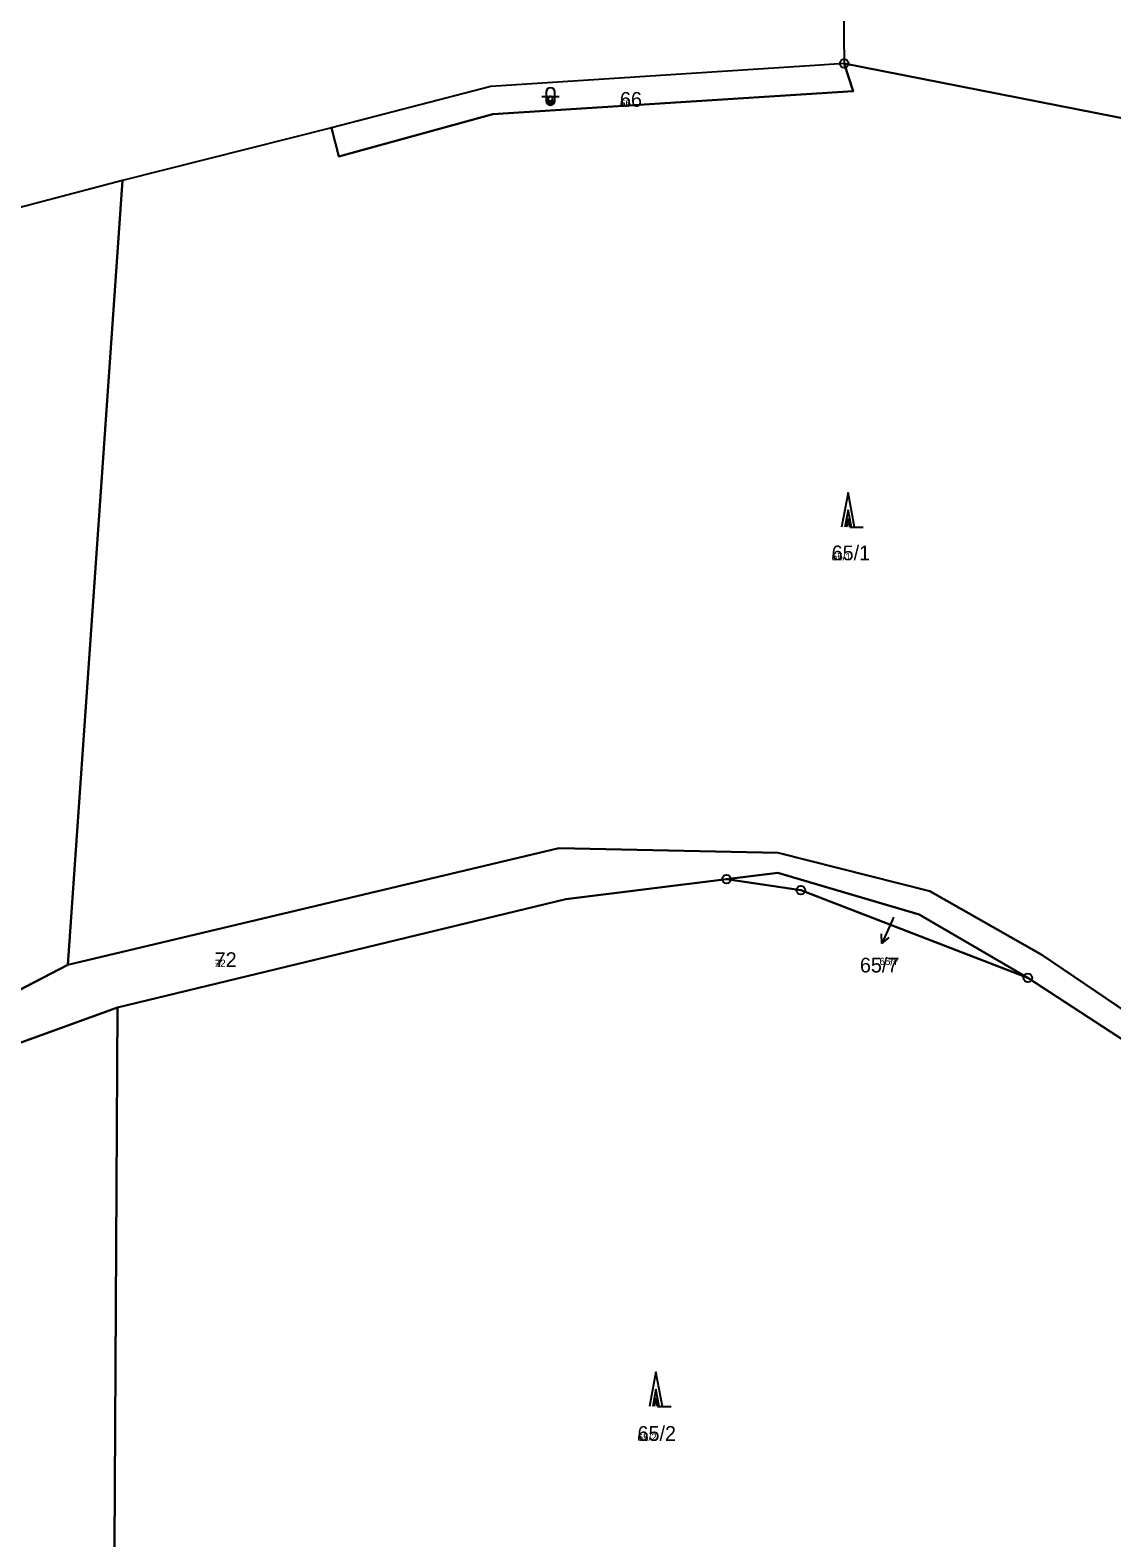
# Model space of a CAD drawing. Extents: x -759873 to -758487, y -975024 to -973516.
# Drawn here: x -759264.7 to -759140, y -973868.5 to -973694.6 of the extents above; entities that cross this region are included whole.
import ezdxf

# ---------------------------------------------------------------- set-up
doc = ezdxf.new("R2010")
doc.units = 0
for name, color, linetype in [('KAT_01_hranice KU', 7, 'Continuous'), ('KAT_02_hranice parcel', 7, 'Continuous'), ('KAT_03_1000_čísla parcelní', 7, 'Continuous'), ('KAT_03_250_čísla parcelní', 7, 'Continuous'), ('KAT_03_500_čísla parcelní', 7, 'Continuous'), ('KAT_05_1000_značky kultur', 7, 'Continuous'), ('KAT_05_250_značky kultur', 7, 'Continuous'), ('KAT_05_500_značky kultur', 7, 'Continuous'), ('KAT_11_značky bodu BP', 7, 'Continuous'), ('KAT_12_pomocná šipka', 7, 'Continuous'), ('KAT_14_plocha_pozemek', 7, 'Continuous')]:
    doc.layers.add(name, color=color, linetype=linetype)

msp = doc.modelspace()

# ---------------------------------------------------------------- linework, layer by layer
at = {"layer": 'KAT_01_hranice KU'}
msp.add_lwpolyline([(-759142.19, -973546.79), (-759155.16, -973574.44), (-759163.84, -973600.56), (-759171.66, -973625.91), (-759170.82, -973698.49), (-759174.21, -973698.71), (-759211.54, -973701.16), (-759229.93, -973705.92), (-759254, -973712), (-759288.59, -973721.1), (-759302.33, -973718.12), (-759312.36, -973715.95), (-759345.52, -973724.47), (-759409.89, -973735.02), (-759469.84, -973753.89)], dxfattribs=at)
at = {"layer": 'KAT_02_hranice parcel'}
for p, q in [((-759170.82, -973698.49), (-759174.21, -973698.71)), ((-759229.93, -973705.92), (-759254, -973712)), ((-759254, -973712), (-759260.32, -973802.42)), ((-759285.29, -973815.39), (-759260.32, -973802.42)), ((-759254.61, -973807.34), (-759255.09, -973897.06))]:
    msp.add_line(p, q, dxfattribs=at)
for points in [[(-759163.84, -973600.56), (-759171.66, -973625.91), (-759170.82, -973698.49)], [(-759170.82, -973698.49), (-759169.8, -973701.68), (-759211.33, -973704.35), (-759229.08, -973709.21), (-759229.93, -973705.92)], [(-759128.27, -973814.66), (-759107.04, -973829.55), (-759107.19, -973821.77), (-759084.29, -973789.41), (-759067.79, -973760.65), (-759053.06, -973726.48), (-759119.4, -973708.61), (-759170.82, -973698.49)], [(-759174.21, -973698.71), (-759211.54, -973701.16), (-759229.93, -973705.92)], [(-759254, -973712), (-759288.59, -973721.1), (-759302.33, -973718.12)], [(-759260.32, -973802.42), (-759203.7, -973788.96), (-759178.42, -973789.51), (-759160.96, -973793.93), (-759148.03, -973801.25), (-759128.27, -973814.66)], [(-759149.66, -973803.93), (-759162.18, -973796.6), (-759178.48, -973791.82), (-759184.38, -973792.55)], [(-759184.38, -973792.55), (-759202.92, -973794.85), (-759254.61, -973807.34)], [(-759149.66, -973803.93), (-759175.81, -973793.8), (-759184.38, -973792.55)], [(-759101.89, -973841.44), (-759129.79, -973816.86), (-759149.66, -973803.93)], [(-759254.61, -973807.34), (-759283.55, -973817.84), (-759339.38, -973884.34), (-759362.29, -973932.23), (-759374.15, -973969.49)]]:
    msp.add_lwpolyline(points, dxfattribs=at)
at = {"layer": 'KAT_05_1000_značky kultur'}
for p, q in [((-759205.18, -973701.78), (-759205.18, -973702.78)), ((-759204.18, -973702.78), (-759204.18, -973701.78)), ((-759205.68, -973702.28), (-759203.68, -973702.28)), ((-759170.37, -973747.94), (-759171.12, -973751.94)), ((-759169.62, -973751.94), (-759170.37, -973747.94)), ((-759169.62, -973751.94), (-759168.62, -973751.94)), ((-759192.52, -973849.36), (-759193.27, -973853.36)), ((-759191.77, -973853.36), (-759192.52, -973849.36)), ((-759191.77, -973853.36), (-759190.77, -973853.36))]:
    msp.add_line(p, q, dxfattribs=at)
for centre, start, end in [((-759204.68, -973701.78), 0, 180), ((-759204.68, -973702.78), 180, 359.9879)]:
    msp.add_arc(centre, 0.5, start, end, dxfattribs=at)
at = {"layer": 'KAT_05_250_značky kultur'}
for p, q in [((-759204.93, -973703.03), (-759204.43, -973703.03)), ((-759204.81, -973702.91), (-759204.81, -973703.16)), ((-759204.55, -973703.16), (-759204.55, -973702.91)), ((-759170.37, -973750.94), (-759170.56, -973751.94)), ((-759170.18, -973751.94), (-759170.37, -973750.94)), ((-759170.18, -973751.94), (-759169.93, -973751.94)), ((-759192.52, -973852.36), (-759192.71, -973853.36)), ((-759192.33, -973853.36), (-759192.52, -973852.36)), ((-759192.33, -973853.36), (-759192.08, -973853.36))]:
    msp.add_line(p, q, dxfattribs=at)
for centre, start, end in [((-759204.68, -973702.91), 0, 180), ((-759204.68, -973703.16), 180, 359.9879)]:
    msp.add_arc(centre, 0.125, start, end, dxfattribs=at)
at = {"layer": 'KAT_05_500_značky kultur'}
for p, q in [((-759205.18, -973702.78), (-759204.18, -973702.78)), ((-759204.93, -973702.53), (-759204.93, -973703.03)), ((-759204.43, -973703.03), (-759204.43, -973702.53)), ((-759170.37, -973749.94), (-759170.74, -973751.94)), ((-759169.99, -973751.94), (-759170.37, -973749.94)), ((-759169.99, -973751.94), (-759169.5, -973751.94)), ((-759192.52, -973851.36), (-759192.9, -973853.36)), ((-759192.15, -973853.36), (-759192.52, -973851.36)), ((-759192.15, -973853.36), (-759191.65, -973853.36))]:
    msp.add_line(p, q, dxfattribs=at)
for centre, start, end in [((-759204.68, -973702.53), 0, 180), ((-759204.68, -973703.03), 180, 359.9879)]:
    msp.add_arc(centre, 0.25, start, end, dxfattribs=at)
at = {"layer": 'KAT_11_značky bodu BP'}
for centre, radius in [((-759170.82, -973698.49), 0.5), ((-759170.82, -973698.49), 0.0303), ((-759184.38, -973792.55), 0.5), ((-759184.38, -973792.55), 0.0303), ((-759175.81, -973793.8), 0.5), ((-759175.81, -973793.8), 0.0303), ((-759149.66, -973803.93), 0.5), ((-759149.66, -973803.93), 0.0303)]:
    msp.add_circle(centre, radius, dxfattribs=at)
at = {"layer": 'KAT_12_pomocná šipka'}
for p, q in [((-759165.27, -973797.22), (-759166.49, -973799.96)), ((-759165.13, -973796.91), (-759165.27, -973797.22)), ((-759166.49, -973799.96), (-759166.54, -973798.84)), ((-759166.49, -973799.96), (-759165.63, -973799.25))]:
    msp.add_line(p, q, dxfattribs=at)
at = {"layer": 'KAT_14_plocha_pozemek'}
for points in [[(-759171.66, -973625.91), (-759170.82, -973698.49), (-759119.4, -973708.61), (-759053.06, -973726.48), (-759067.79, -973760.65), (-759084.29, -973789.41), (-759107.19, -973821.77), (-759107.04, -973829.55), (-759128.27, -973814.66), (-759098.3, -973840.48), (-759081.38, -973852.29), (-759058.49, -973856.35), (-759042.67, -973856.97), (-759042.6, -973859.79), (-759058.94, -973858.89), (-759083.43, -973854.99), (-759099.67, -973843.39), (-759101.89, -973841.44), (-759109.12, -973841.59), (-759116.12, -973855.51), (-759127.03, -973878.91)], [(-759283.55, -973817.84), (-759254.61, -973807.34), (-759202.92, -973794.85), (-759184.38, -973792.55), (-759178.48, -973791.82), (-759162.18, -973796.6), (-759149.66, -973803.93), (-759129.79, -973816.86), (-759101.89, -973841.44), (-759099.67, -973843.39), (-759083.43, -973854.99), (-759058.94, -973858.89), (-759042.6, -973859.79), (-759042.67, -973856.97), (-759058.49, -973856.35), (-759081.38, -973852.29), (-759098.3, -973840.48), (-759128.27, -973814.66), (-759148.03, -973801.25), (-759160.96, -973793.93), (-759178.42, -973789.51), (-759203.7, -973788.96), (-759260.32, -973802.42), (-759285.29, -973815.39)]]:
    msp.add_lwpolyline(points, dxfattribs=at)
for points in [[(-759053.06, -973726.48), (-759119.4, -973708.61), (-759170.82, -973698.49), (-759169.8, -973701.68), (-759211.33, -973704.35), (-759229.08, -973709.21), (-759229.93, -973705.92), (-759254, -973712), (-759260.32, -973802.42), (-759203.7, -973788.96), (-759178.42, -973789.51), (-759160.96, -973793.93), (-759148.03, -973801.25), (-759128.27, -973814.66), (-759107.04, -973829.55), (-759107.19, -973821.77), (-759084.29, -973789.41), (-759067.79, -973760.65)], [(-759170.82, -973698.49), (-759174.21, -973698.71), (-759211.54, -973701.16), (-759229.93, -973705.92), (-759229.08, -973709.21), (-759211.33, -973704.35), (-759169.8, -973701.68)], [(-759254, -973712), (-759288.59, -973721.1), (-759302.33, -973718.12), (-759312.36, -973715.95), (-759345.52, -973724.47), (-759409.89, -973735.02), (-759285.29, -973815.39), (-759260.32, -973802.42)], [(-759149.66, -973803.93), (-759162.18, -973796.6), (-759178.48, -973791.82), (-759184.38, -973792.55), (-759175.81, -973793.8)], [(-759127.03, -973878.91), (-759116.12, -973855.51), (-759109.12, -973841.59), (-759101.89, -973841.44), (-759129.79, -973816.86), (-759149.66, -973803.93), (-759175.81, -973793.8), (-759184.38, -973792.55), (-759202.92, -973794.85), (-759254.61, -973807.34), (-759255.09, -973897.06), (-759207.19, -973899.35), (-759214.16, -973932.79), (-759174.76, -973912.48), (-759151.02, -973898.66)], [(-759369.19, -973966.69), (-759369.12, -973969.2), (-759338.1, -973953.37), (-759312.75, -973942.6), (-759287.59, -973930.1), (-759267.19, -973923.85), (-759241.41, -973934.23), (-759215.45, -973938.97), (-759240.34, -973919.77), (-759255.09, -973897.06), (-759254.61, -973807.34), (-759283.55, -973817.84), (-759339.38, -973884.34), (-759362.29, -973932.23), (-759374.15, -973969.49)]]:
    msp.add_lwpolyline(points, close=True, dxfattribs=at)

# ---------------------------------------------------------------- texts
at = {"layer": 'KAT_03_1000_čísla parcelní'}
for s, p in [('66', (-759196.67, -973703.48)), ('65/1', (-759172.26, -973755.77)), ('72', (-759243.39, -973802.68)), ('65/7', (-759169.01, -973803.3)), ('65/2', (-759194.64, -973857.31))]:
    msp.add_text(s, height=1.7, dxfattribs=at).set_placement(p)
at = {"layer": 'KAT_03_250_čísla parcelní'}
for s, p in [('66', (-759196.67, -973703.48)), ('65/1', (-759172.26, -973755.77)), ('72', (-759243.39, -973802.68)), ('65/7', (-759165.63, -973802.03)), ('65/2', (-759194.64, -973857.31))]:
    msp.add_text(s, height=0.425, dxfattribs=at).set_placement(p)
at = {"layer": 'KAT_03_500_čísla parcelní'}
for s, p in [('66', (-759196.67, -973703.48)), ('65/1', (-759172.26, -973755.77)), ('72', (-759243.39, -973802.68)), ('65/7', (-759166.76, -973802.45)), ('65/2', (-759194.64, -973857.31))]:
    msp.add_text(s, height=0.85, dxfattribs=at).set_placement(p)

doc.saveas('drawing.dxf')
